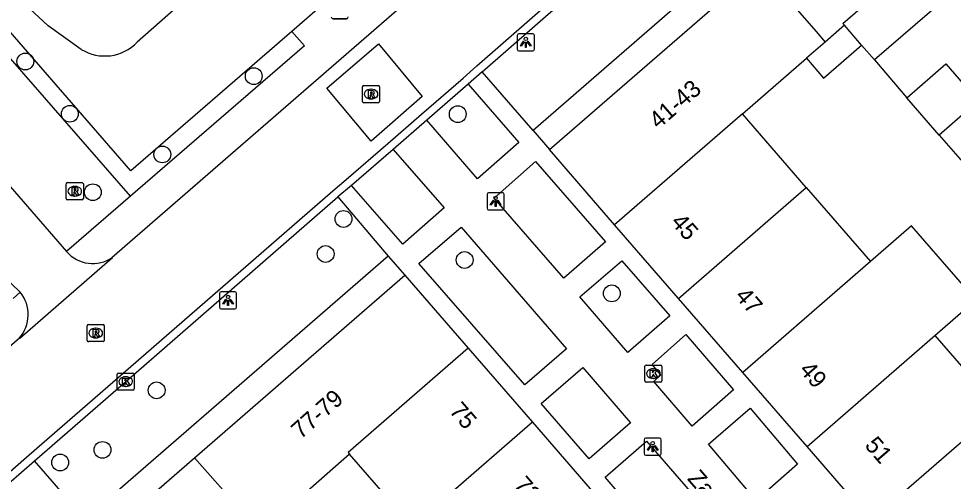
# Model space of a CAD drawing. Extents: x 155888 to 156864, y 383882 to 384671.
# Drawn here: x 156535.1 to 156589.6, y 384408.3 to 384435.3 of the extents above; entities that cross this region are included whole.
import ezdxf

# ---------------------------------------------------------------- set-up
doc = ezdxf.new("R2010")
doc.units = 0
for name, color, linetype in [('IMGEO_Afvalbak', 7, 'Continuous'), ('IMGEO_Boom', 7, 'Continuous'), ('IMGEO_Haag', 7, 'Continuous'), ('IMGEO_Kolk', 7, 'Continuous'), ('IMGEO_Lichtpunt', 7, 'Continuous'), ('IMGEO_Muur', 7, 'Continuous'), ('IMGEO_Openbare_ruimte_label', 7, 'Continuous'), ('IMGEO_Pand', 7, 'Continuous'), ('IMGEO_Pand_nummerreeks', 7, 'Continuous'), ('IMGEO_Rijbaan_lokaal_gesloten', 7, 'Continuous'), ('IMGEO_Rijbaan_lokaal_open', 7, 'Continuous'), ('IMGEO_Rioolput', 7, 'Continuous'), ('IMGEO_Voetpad_gesloten', 7, 'Continuous'), ('IMGEO_Voetpad_halfverhard', 7, 'Continuous'), ('IMGEO_Voetpad_open', 7, 'Continuous')]:
    doc.layers.add(name, color=color, linetype=linetype)

msp = doc.modelspace()

# ---------------------------------------------------------------- linework, layer by layer
at = {"layer": 'IMGEO_Afvalbak'}
for p, q in [((156554.231, 384435.256), (156553.441, 384435.256)), ((156553.441, 384435.256), (156554.231, 384435.256))]:
    msp.add_line(p, q, dxfattribs=at)
for centre, start, end in [((156553.441, 384435.356), 180, 270), ((156553.441, 384435.356), 180, 270), ((156554.231, 384435.356), 270, 0), ((156554.231, 384435.356), 270, 0)]:
    msp.add_arc(centre, 0.1, start, end, dxfattribs=at)
at = {"layer": 'IMGEO_Boom'}
for centre in [(156535.524, 384432.768), (156548.824, 384431.913), (156538.117, 384429.723), (156560.703, 384429.697), (156543.502, 384427.355), (156539.455, 384425.153), (156554.054, 384423.598), (156553.01, 384421.559), (156561.105, 384421.21), (156569.674, 384419.266), (156543.17, 384413.622), (156540.017, 384410.154), (156537.55, 384409.421)]:
    msp.add_circle(centre, 0.489, dxfattribs=at)
at = {"layer": 'IMGEO_Haag'}
msp.add_lwpolyline([(156541.642, 384424.916), (156508.804, 384462.59)], dxfattribs=at)
at = {"layer": 'IMGEO_Kolk'}
for p, q in [((156571.593, 384414.168), (156571.593, 384415.02)), ((156571.668, 384415.094), (156572.52, 384415.094)), ((156572.081, 384414.874), (156572.106, 384414.874)), ((156572.594, 384415.02), (156572.594, 384414.168)), ((156540.866, 384413.704), (156540.866, 384414.556)), ((156540.941, 384414.63), (156541.793, 384414.63)), ((156541.354, 384414.41), (156541.379, 384414.41)), ((156541.867, 384414.556), (156541.867, 384413.704)), ((156572.52, 384414.094), (156571.668, 384414.094)), ((156572.104, 384414.314), (156572.079, 384414.314)), ((156541.793, 384413.63), (156540.941, 384413.63)), ((156541.377, 384413.85), (156541.352, 384413.85))]:
    msp.add_line(p, q, dxfattribs=at)
for points in [[(156571.593, 384414.168), (156571.593, 384415.02)], [(156571.668, 384415.094), (156572.52, 384415.094)], [(156571.914, 384414.794), (156572.037, 384414.794), (156572.037, 384414.643), (156572.167, 384414.794), (156572.331, 384414.794), (156572.185, 384414.643), (156572.338, 384414.394), (156572.186, 384414.394), (156572.101, 384414.558), (156572.037, 384414.491), (156572.037, 384414.394), (156571.914, 384414.394), (156571.914, 384414.794)], [(156572.594, 384415.02), (156572.594, 384414.168)], [(156540.866, 384413.704), (156540.866, 384414.556)], [(156540.941, 384414.63), (156541.793, 384414.63)], [(156541.187, 384414.33), (156541.31, 384414.33), (156541.31, 384414.179), (156541.44, 384414.33), (156541.604, 384414.33), (156541.458, 384414.179), (156541.611, 384413.93), (156541.459, 384413.93), (156541.374, 384414.094), (156541.31, 384414.027), (156541.31, 384413.93), (156541.187, 384413.93), (156541.187, 384414.33)], [(156541.867, 384414.556), (156541.867, 384413.704)], [(156572.52, 384414.094), (156571.668, 384414.094)], [(156541.793, 384413.63), (156540.941, 384413.63)]]:
    msp.add_lwpolyline(points, dxfattribs=at)
for centre, start, end in [((156571.67, 384415.018), 91.552, 178.448), ((156571.67, 384415.018), 91.552, 178.448), ((156572.518, 384415.018), 1.552, 88.448), ((156572.518, 384415.018), 1.552, 88.448), ((156540.943, 384414.554), 91.552, 178.448), ((156540.943, 384414.554), 91.552, 178.448), ((156541.791, 384414.554), 1.552, 88.448), ((156541.791, 384414.554), 1.552, 88.448), ((156571.67, 384414.17), 181.552, 268.448), ((156571.67, 384414.17), 181.552, 268.448), ((156572.518, 384414.17), 271.552, 358.448), ((156572.518, 384414.17), 271.552, 358.448), ((156540.943, 384413.706), 181.552, 268.448), ((156540.943, 384413.706), 181.552, 268.448), ((156541.791, 384413.706), 271.552, 358.448), ((156541.791, 384413.706), 271.552, 358.448)]:
    msp.add_arc(centre, 0.0765, start, end, dxfattribs=at)
for centre, major_axis, ratio, start_param, end_param in [((156572.08, 384414.594), (-0.387, 0.002), 0.722429, 4.712389, 7.853982), ((156572.105, 384414.594), (-0.39, 0.002), 0.717154, 1.570796, 4.712389), ((156541.353, 384414.13), (-0.387, 0.002), 0.722429, 4.712389, 7.853982), ((156541.378, 384414.13), (-0.39, 0.002), 0.717154, 1.570796, 4.712389)]:
    msp.add_ellipse(centre, major_axis=major_axis, ratio=ratio, start_param=start_param, end_param=end_param, dxfattribs=at)
at = {"layer": 'IMGEO_Lichtpunt'}
for p, q in [((156564.168, 384434.281), (156564.168, 384433.474)), ((156564.168, 384434.281), (156564.168, 384433.474)), ((156565.07, 384434.376), (156564.262, 384434.376)), ((156565.07, 384434.376), (156564.262, 384434.376)), ((156565.164, 384433.474), (156565.164, 384434.281)), ((156565.164, 384433.474), (156565.164, 384434.281)), ((156564.262, 384433.38), (156565.07, 384433.38)), ((156564.262, 384433.38), (156565.07, 384433.38)), ((156562.41, 384425.025), (156562.41, 384424.218)), ((156562.41, 384425.025), (156562.41, 384424.218)), ((156563.312, 384425.12), (156562.504, 384425.12)), ((156563.312, 384425.12), (156562.504, 384425.12)), ((156563.406, 384424.218), (156563.406, 384425.025)), ((156563.406, 384424.218), (156563.406, 384425.025)), ((156562.504, 384424.124), (156563.312, 384424.124)), ((156562.504, 384424.124), (156563.312, 384424.124)), ((156546.829, 384419.263), (156546.829, 384418.456)), ((156546.829, 384419.263), (156546.829, 384418.456)), ((156547.731, 384419.358), (156546.923, 384419.358)), ((156547.731, 384419.358), (156546.923, 384419.358)), ((156547.825, 384418.456), (156547.825, 384419.263)), ((156547.825, 384418.456), (156547.825, 384419.263)), ((156546.923, 384418.362), (156547.731, 384418.362)), ((156546.923, 384418.362), (156547.731, 384418.362)), ((156572.459, 384410.843), (156571.651, 384410.843)), ((156572.459, 384410.843), (156571.651, 384410.843)), ((156571.557, 384410.748), (156571.557, 384409.941)), ((156571.557, 384410.748), (156571.557, 384409.941)), ((156572.553, 384409.941), (156572.553, 384410.748)), ((156572.553, 384409.941), (156572.553, 384410.748)), ((156571.651, 384409.847), (156572.459, 384409.847)), ((156571.651, 384409.847), (156572.459, 384409.847))]:
    msp.add_line(p, q, dxfattribs=at)
for points in [[(156564.542, 384433.945), (156564.581, 384433.917), (156564.393, 384433.655), (156564.355, 384433.682), (156564.542, 384433.945)], [(156564.644, 384433.897), (156564.691, 384433.897), (156564.691, 384433.575), (156564.644, 384433.575), (156564.644, 384433.897)], [(156564.754, 384433.917), (156564.792, 384433.944), (156564.979, 384433.682), (156564.94, 384433.654), (156564.754, 384433.917)], [(156562.784, 384424.689), (156562.823, 384424.661), (156562.635, 384424.399), (156562.597, 384424.426), (156562.784, 384424.689)], [(156562.886, 384424.641), (156562.933, 384424.641), (156562.933, 384424.319), (156562.886, 384424.319), (156562.886, 384424.641)], [(156562.996, 384424.661), (156563.034, 384424.688), (156563.221, 384424.426), (156563.182, 384424.398), (156562.996, 384424.661)], [(156547.203, 384418.927), (156547.242, 384418.899), (156547.054, 384418.637), (156547.016, 384418.664), (156547.203, 384418.927)], [(156547.305, 384418.879), (156547.352, 384418.879), (156547.352, 384418.557), (156547.305, 384418.557), (156547.305, 384418.879)], [(156547.415, 384418.899), (156547.453, 384418.926), (156547.64, 384418.664), (156547.601, 384418.636), (156547.415, 384418.899)], [(156571.931, 384410.412), (156571.97, 384410.384), (156571.782, 384410.122), (156571.744, 384410.149), (156571.931, 384410.412)], [(156572.033, 384410.364), (156572.08, 384410.364), (156572.08, 384410.042), (156572.033, 384410.042), (156572.033, 384410.364)], [(156572.143, 384410.384), (156572.181, 384410.411), (156572.368, 384410.149), (156572.329, 384410.121), (156572.143, 384410.384)]]:
    msp.add_lwpolyline(points, dxfattribs=at)
for centre in [(156564.667, 384434.079), (156562.909, 384424.823), (156547.328, 384419.061), (156572.056, 384410.546)]:
    msp.add_circle(centre, 0.0994, dxfattribs=at)
for centre, start, end in [((156564.262, 384434.281), 90, 180), ((156564.262, 384434.281), 90, 180), ((156565.07, 384434.281), 0, 90), ((156565.07, 384434.281), 0, 90), ((156564.262, 384433.474), 180, 270), ((156564.262, 384433.474), 180, 270), ((156565.07, 384433.474), 270, 0), ((156565.07, 384433.474), 270, 360), ((156562.504, 384425.025), 90, 180), ((156562.504, 384425.025), 90, 180), ((156563.312, 384425.025), 0, 90), ((156563.312, 384425.025), 0, 90), ((156562.504, 384424.218), 180, 270), ((156562.504, 384424.218), 180, 270), ((156563.312, 384424.218), 270, 0), ((156563.312, 384424.218), 270, 360), ((156546.923, 384419.263), 90, 180), ((156546.923, 384419.263), 90, 180), ((156547.731, 384419.263), 0, 90), ((156547.731, 384419.263), 0, 90), ((156546.923, 384418.456), 180, 270), ((156546.923, 384418.456), 180, 270), ((156547.731, 384418.456), 270, 0), ((156547.731, 384418.456), 270, 360), ((156571.651, 384410.748), 90, 180), ((156571.651, 384410.748), 90, 180), ((156572.459, 384410.748), 0, 90), ((156572.459, 384410.748), 0, 90), ((156571.651, 384409.941), 180, 270), ((156571.651, 384409.941), 180, 270), ((156572.459, 384409.941), 270, 0), ((156572.459, 384409.941), 270, 360)]:
    msp.add_arc(centre, 0.0946, start, end, dxfattribs=at)
at = {"layer": 'IMGEO_Muur'}
msp.add_lwpolyline([(156539.582, 384404.666), (156545.38, 384409.694)], dxfattribs=at)
at = {"layer": 'IMGEO_Pand'}
for points in [[(156566.039, 384427.636), (156578.288, 384438.28)], [(156578.288, 384438.28), (156581.566, 384434.505), (156582.095, 384433.895)], [(156583.221, 384434.873), (156583.134, 384434.973), (156587.156, 384438.481)], [(156587.156, 384438.481), (156589.004, 384436.364), (156584.981, 384432.855)], [(156583.221, 384434.873), (156582.095, 384433.895)], [(156584.223, 384433.724), (156583.221, 384434.873)], [(156582.095, 384433.895), (156581.007, 384432.951)], [(156581.007, 384432.951), (156582.006, 384431.799), (156584.223, 384433.724)], [(156584.223, 384433.724), (156584.981, 384432.855)], [(156577.282, 384429.717), (156581.007, 384432.951)], [(156586.862, 384430.659), (156589.13, 384432.623), (156591.013, 384430.448), (156588.745, 384428.484)], [(156588.745, 384428.484), (156586.862, 384430.659)], [(156577.282, 384429.717), (156569.837, 384423.263)], [(156580.998, 384425.439), (156577.282, 384429.717)], [(156569.837, 384423.263), (156566.039, 384427.636)], [(156573.56, 384418.977), (156580.998, 384425.439)], [(156580.998, 384425.439), (156584.74, 384421.131)], [(156573.56, 384418.977), (156569.837, 384423.263)], [(156588.483, 384416.821), (156590.872, 384418.897), (156587.129, 384423.206), (156584.74, 384421.131)], [(156584.74, 384421.131), (156577.301, 384414.669)], [(156545.38, 384409.694), (156557.628, 384420.319)], [(156557.628, 384420.319), (156561.31, 384416.08)], [(156577.301, 384414.669), (156573.56, 384418.977)], [(156581.045, 384410.358), (156588.483, 384416.821)], [(156588.483, 384416.821), (156592.225, 384412.512)], [(156561.31, 384416.08), (156554.328, 384409.998), (156554.403, 384409.912)], [(156561.31, 384416.08), (156565.053, 384411.771)], [(156581.045, 384410.358), (156577.301, 384414.669)], [(156592.225, 384412.512), (156584.786, 384406.051)], [(156565.053, 384411.771), (156558.062, 384405.7)], [(156565.053, 384411.771), (156568.789, 384407.47)], [(156584.786, 384406.051), (156581.045, 384410.358)], [(156554.403, 384409.912), (156549.227, 384405.354), (156548.697, 384405.953), (156545.38, 384409.694)], [(156558.062, 384405.7), (156554.403, 384409.912)]]:
    msp.add_lwpolyline(points, dxfattribs=at)
at = {"layer": 'IMGEO_Rijbaan_lokaal_gesloten'}
for points in [[(156532.718, 384407.227), (156535.755, 384409.872), (156541.065, 384414.476), (156553.428, 384425.242), (156554.199, 384425.889), (156556.634, 384427.993), (156558.595, 384429.695), (156561.013, 384431.799), (156561.818, 384432.506), (156578.374, 384446.985), (156579.274, 384447.734), (156582.636, 384450.593), (156600.213, 384465.85), (156600.98, 384466.526), (156603.356, 384468.573), (156605.316, 384470.305), (156607.771, 384472.443), (156608.606, 384473.149), (156629.369, 384491.187), (156639.517, 384500), (156652.137, 384510.96), (156653.714, 384512.362), (156654.15, 384512.714), (156654.284, 384512.822)], [(156505.192, 384459.454), (156537.928, 384421.705)], [(156502.416, 384457.042), (156534.197, 384420.326), (156535.23, 384419.334)], [(156572.523, 384449.087), (156540.59, 384421.361)], [(156540.59, 384421.361), (156540.603, 384421.34), (156535.204, 384416.637), (156535.175, 384416.658)], [(156535.175, 384416.658), (156500, 384386.117), (156464.463, 384355.261)]]:
    msp.add_lwpolyline(points, dxfattribs=at)
for centre, radius, start, end in [((156539.449, 384423.003), 2, 220.4837, 304.7897), ((156533.614, 384418.029), 2.077, 318.7086, 38.9365)]:
    msp.add_arc(centre, radius, start, end, dxfattribs=at)
at = {"layer": 'IMGEO_Rijbaan_lokaal_open'}
for points in [[(156562.121, 384432.16), (156578.673, 384446.635), (156579.57, 384447.382)], [(156553.09, 384431.217), (156556.097, 384433.798), (156558.625, 384430.731), (156555.653, 384428.136), (156553.09, 384431.217)], [(156584.981, 384432.855), (156586.862, 384430.659)], [(156562.121, 384432.16), (156561.315, 384431.452)], [(156561.315, 384431.452), (156558.897, 384429.348)], [(156558.897, 384429.348), (156556.935, 384427.645)], [(156588.745, 384428.484), (156592.406, 384424.277)], [(156556.935, 384427.645), (156554.508, 384425.548)], [(156554.508, 384425.548), (156553.727, 384424.892)], [(156536.057, 384409.525), (156541.367, 384414.129), (156553.727, 384424.892)], [(156535.23, 384419.334), (156534.81, 384418.964)], [(156533.02, 384406.88), (156536.057, 384409.525)], [(156539.01, 384406.114), (156536.057, 384409.525)]]:
    msp.add_lwpolyline(points, dxfattribs=at)
at = {"layer": 'IMGEO_Rioolput'}
for p, q in [((156555.153, 384430.442), (156555.153, 384431.294)), ((156555.228, 384431.368), (156556.08, 384431.368)), ((156555.641, 384431.148), (156555.666, 384431.148)), ((156556.154, 384431.294), (156556.154, 384430.442)), ((156555.664, 384430.588), (156555.639, 384430.588)), ((156556.08, 384430.368), (156555.228, 384430.368)), ((156537.901, 384424.786), (156537.901, 384425.638)), ((156537.976, 384425.712), (156538.828, 384425.712)), ((156538.902, 384425.638), (156538.902, 384424.786)), ((156538.389, 384425.492), (156538.414, 384425.492)), ((156538.828, 384424.712), (156537.976, 384424.712)), ((156538.412, 384424.932), (156538.387, 384424.932)), ((156539.123, 384416.529), (156539.123, 384417.381)), ((156539.198, 384417.455), (156540.05, 384417.455)), ((156540.124, 384417.381), (156540.124, 384416.529)), ((156539.611, 384417.235), (156539.636, 384417.235)), ((156540.05, 384416.455), (156539.198, 384416.455)), ((156539.634, 384416.675), (156539.609, 384416.675))]:
    msp.add_line(p, q, dxfattribs=at)
for points in [[(156555.153, 384430.442), (156555.153, 384431.294)], [(156555.228, 384431.368), (156556.08, 384431.368)], [(156555.742, 384431.066), (156555.49, 384431.068), (156555.49, 384430.668)], [(156555.668, 384430.987), (156555.614, 384430.987), (156555.614, 384430.906)], [(156556.154, 384431.294), (156556.154, 384430.442)], [(156555.49, 384430.668), (156555.614, 384430.668), (156555.614, 384430.83), (156555.625, 384430.83)], [(156555.614, 384430.906), (156555.666, 384430.906)], [(156555.672, 384430.801), (156555.743, 384430.668), (156555.883, 384430.668), (156555.818, 384430.794)], [(156556.08, 384430.368), (156555.228, 384430.368)], [(156537.901, 384424.786), (156537.901, 384425.638)], [(156537.976, 384425.712), (156538.828, 384425.712)], [(156538.902, 384425.638), (156538.902, 384424.786)], [(156538.49, 384425.41), (156538.238, 384425.412), (156538.238, 384425.012)], [(156538.238, 384425.012), (156538.362, 384425.012), (156538.362, 384425.174), (156538.373, 384425.174)], [(156538.416, 384425.331), (156538.362, 384425.331), (156538.362, 384425.25)], [(156538.362, 384425.25), (156538.414, 384425.25)], [(156538.42, 384425.145), (156538.491, 384425.012), (156538.631, 384425.012), (156538.566, 384425.138)], [(156538.828, 384424.712), (156537.976, 384424.712)], [(156539.123, 384416.529), (156539.123, 384417.381)], [(156539.198, 384417.455), (156540.05, 384417.455)], [(156540.124, 384417.381), (156540.124, 384416.529)], [(156539.712, 384417.153), (156539.46, 384417.155), (156539.46, 384416.755)], [(156539.46, 384416.755), (156539.584, 384416.755), (156539.584, 384416.917), (156539.595, 384416.917)], [(156539.638, 384417.074), (156539.584, 384417.074), (156539.584, 384416.993)], [(156539.584, 384416.993), (156539.636, 384416.993)], [(156539.642, 384416.888), (156539.713, 384416.755), (156539.853, 384416.755), (156539.788, 384416.881)], [(156540.05, 384416.455), (156539.198, 384416.455)]]:
    msp.add_lwpolyline(points, dxfattribs=at)
for centre, radius, start, end in [((156555.23, 384431.292), 0.0765, 91.552, 178.448), ((156555.23, 384431.292), 0.0765, 91.552, 178.448), ((156555.674, 384430.891), 0.0964, 77.0061, 93.1865), ((156555.688, 384430.948), 0.0378, 276.6634, 79.6772), ((156555.741, 384430.956), 0.109, 350.3612, 89.416), ((156556.078, 384431.292), 0.0765, 1.552, 88.448), ((156556.078, 384431.292), 0.0765, 1.552, 88.448), ((156555.23, 384430.444), 0.0765, 181.552, 268.448), ((156555.23, 384430.444), 0.0765, 181.552, 268.448), ((156555.624, 384430.777), 0.0533, 26.0293, 88.6989), ((156555.65, 384431.095), 0.19, 274.7715, 282.9687), ((156555.739, 384430.956), 0.112, 277.5842, 350.9817), ((156555.723, 384430.741), 0.108, 29.5134, 73.7905), ((156556.078, 384430.444), 0.0765, 271.552, 358.448), ((156556.078, 384430.444), 0.0765, 271.552, 358.448), ((156537.978, 384425.636), 0.0765, 91.552, 178.448), ((156537.978, 384425.636), 0.0765, 91.552, 178.448), ((156538.826, 384425.636), 0.0765, 1.552, 88.448), ((156538.826, 384425.636), 0.0765, 1.552, 88.448), ((156538.372, 384425.121), 0.0533, 26.0293, 88.6989), ((156538.398, 384425.439), 0.19, 274.7715, 282.9687), ((156538.422, 384425.235), 0.0964, 77.0061, 93.1865), ((156538.436, 384425.292), 0.0378, 276.6634, 79.6772), ((156538.489, 384425.3), 0.109, 350.3612, 89.416), ((156538.487, 384425.3), 0.112, 277.5842, 350.9817), ((156538.471, 384425.085), 0.108, 29.5134, 73.7905), ((156537.978, 384424.788), 0.0765, 181.552, 268.448), ((156537.978, 384424.788), 0.0765, 181.552, 268.448), ((156538.826, 384424.788), 0.0765, 271.552, 358.448), ((156538.826, 384424.788), 0.0765, 271.552, 358.448), ((156539.2, 384417.379), 0.0765, 91.552, 178.448), ((156539.2, 384417.379), 0.0765, 91.552, 178.448), ((156540.048, 384417.379), 0.0765, 1.552, 88.448), ((156540.048, 384417.379), 0.0765, 1.552, 88.448), ((156539.594, 384416.864), 0.0533, 26.0293, 88.6989), ((156539.62, 384417.182), 0.19, 274.7715, 282.9687), ((156539.644, 384416.978), 0.0964, 77.0061, 93.1865), ((156539.658, 384417.035), 0.0378, 276.6634, 79.6772), ((156539.711, 384417.043), 0.109, 350.3612, 89.416), ((156539.709, 384417.043), 0.112, 277.5842, 350.9817), ((156539.693, 384416.828), 0.108, 29.5134, 73.7905), ((156539.2, 384416.531), 0.0765, 181.552, 268.448), ((156539.2, 384416.531), 0.0765, 181.552, 268.448), ((156540.048, 384416.531), 0.0765, 271.552, 358.448), ((156540.048, 384416.531), 0.0765, 271.552, 358.448)]:
    msp.add_arc(centre, radius, start, end, dxfattribs=at)
for centre, major_axis, ratio, start_param, end_param in [((156555.64, 384430.868), (-0.387, 0.002), 0.722429, 4.712389, 7.853982), ((156555.665, 384430.868), (-0.39, 0.002), 0.717154, 1.570796, 4.712389), ((156538.388, 384425.212), (-0.387, 0.002), 0.722429, 4.712389, 7.853982), ((156538.413, 384425.212), (-0.39, 0.002), 0.717154, 1.570796, 4.712389), ((156539.61, 384416.955), (-0.387, 0.002), 0.722429, 4.712389, 7.853982), ((156539.635, 384416.955), (-0.39, 0.002), 0.717154, 1.570796, 4.712389)]:
    msp.add_ellipse(centre, major_axis=major_axis, ratio=ratio, start_param=start_param, end_param=end_param, dxfattribs=at)
at = {"layer": 'IMGEO_Voetpad_gesloten'}
for points in [[(156538.782, 384433.472), (156536.862, 384434.843), (156535.789, 384435.84), (156528.707, 384444.206)], [(156552.75, 384443.339), (156542.039, 384433.89)]]:
    msp.add_lwpolyline(points, dxfattribs=at)
msp.add_arc((156540.153, 384435.691), 2.608, 238.2978, 316.3288, dxfattribs=at)
at = {"layer": 'IMGEO_Voetpad_halfverhard'}
msp.add_lwpolyline([(156551.048, 384434.507), (156541.675, 384426.397), (156510.324, 384462.492), (156527.668, 384477.588)], dxfattribs=at)
at = {"layer": 'IMGEO_Voetpad_open'}
for points in [[(156582.606, 384443.964), (156565.105, 384428.752)], [(156552.965, 384436.174), (156551.048, 384434.507)], [(156551.048, 384434.507), (156551.782, 384433.684), (156541.642, 384424.916)], [(156565.105, 384428.752), (156562.121, 384432.16)], [(156561.315, 384431.452), (156564.266, 384428.048), (156561.848, 384425.941), (156558.897, 384429.348)], [(156565.105, 384428.752), (156566.039, 384427.636)], [(156556.935, 384427.645), (156559.906, 384424.241), (156557.5, 384422.138), (156554.508, 384425.548)], [(156562.832, 384424.81), (156565.235, 384426.94), (156569.305, 384422.262), (156566.882, 384420.154), (156562.832, 384424.81)], [(156541.642, 384424.916), (156537.928, 384421.705)], [(156553.727, 384424.892), (156556.656, 384421.424)], [(156567.037, 384416.035), (156564.613, 384413.947), (156558.438, 384421.006), (156560.897, 384423.112), (156567.037, 384416.035)], [(156556.656, 384421.424), (156539.01, 384406.114)], [(156556.656, 384421.424), (156557.628, 384420.319)], [(156567.819, 384419.06), (156570.249, 384421.16), (156573.052, 384417.958), (156570.608, 384415.824), (156567.819, 384419.06)], [(156573.986, 384416.863), (156576.762, 384413.65), (156574.353, 384411.527), (156572.113, 384414.128), (156572.534, 384414.523), (156572.019, 384415.129), (156573.986, 384416.863)], [(156570.77, 384411.727), (156568.349, 384409.635), (156565.552, 384412.851), (156567.984, 384414.956), (156570.77, 384411.727)], [(156575.311, 384410.49), (156577.722, 384412.586), (156580.489, 384409.332), (156578.082, 384407.216), (156575.311, 384410.49)], [(156571.7, 384410.671), (156574.498, 384407.447), (156572.075, 384405.315), (156569.279, 384408.561), (156571.7, 384410.671)], [(156540.202, 384405.203), (156545.38, 384409.694)]]:
    msp.add_lwpolyline(points, dxfattribs=at)

# ---------------------------------------------------------------- texts
at = {"layer": 'IMGEO_Openbare_ruimte_label'}
msp.add_text('Zandtong', height=1, rotation=311.0674, dxfattribs=at).set_placement((156574.029, 384408.455))
at = {"layer": 'IMGEO_Pand_nummerreeks'}
for s, rotation, p in [('41-43', 40.9321, (156572.383, 384428.79)), ('45', 310.9751, (156573.068, 384423.388)), ('47', 310.9751, (156576.806, 384419.083)), ('49', 310.9777, (156580.544, 384414.778)), ('77-79', 41.4626, (156551.559, 384410.74)), ('75', 310.9789, (156560.169, 384412.394)), ('51', 310.9751, (156584.356, 384410.39)), ('73', 310.9777, (156563.92, 384408.074))]:
    msp.add_text(s, height=1, rotation=rotation, dxfattribs=at).set_placement(p)

doc.saveas('drawing.dxf')
